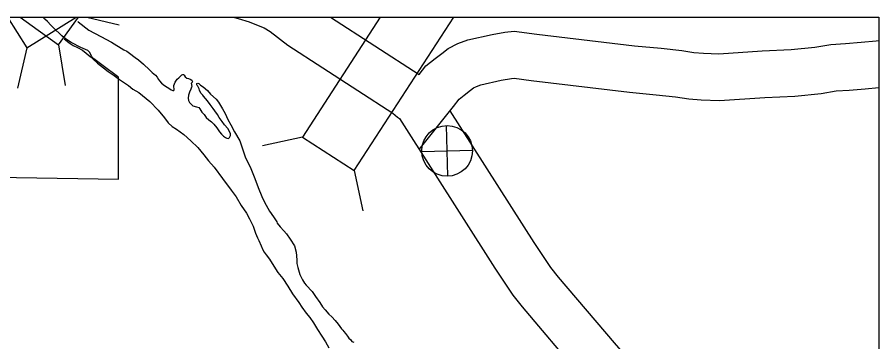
# Model space of a CAD drawing. Extents: x 1369979 to 1371646, y 379997 to 381064.
# Drawn here: x 1370431.35 to 1370474.58, y 381004.66 to 381020.95 of the extents above; entities that cross this region are included whole.
import ezdxf

# ---------------------------------------------------------------- set-up
doc = ezdxf.new("R2010")
doc.units = 0
doc.layers.add('R_Border Notes', color=7, linetype='Continuous')
doc.layers.add('R_No Plot', color=7, linetype='Continuous')

msp = doc.modelspace()

# ---------------------------------------------------------------- linework, layer by layer
at = {"layer": 'R_Border Notes'}
for p, q in [((1370430.87, 381020.947), (1370431.83, 381019.403)), ((1370431.498, 381020.947), (1370433.426, 381019.561)), ((1370431.83, 381019.403), (1370434.314, 381020.947)), ((1370433.426, 381019.561), (1370434.422, 381020.947)), ((1370434.839, 381020.947), (1370436.466, 381020.568)), ((1370431.83, 381019.403), (1370431.361, 381017.394)), ((1370433.426, 381019.561), (1370433.759, 381017.526)), ((1370452.95, 381012.969), (1370452.891, 381015.512)), ((1370445.668, 381014.932), (1370443.651, 381014.501)), ((1370451.649, 381014.211), (1370454.192, 381014.27)), ((1370448.265, 381013.25), (1370448.696, 381011.233))]:
    msp.add_line(p, q, dxfattribs=at)
for points in [[(1370426.179, 381012.993), (1370436.426, 381012.823), (1370436.433, 381017.931), (1370436.384, 381017.97), (1370435.661, 381018.508), (1370435.204, 381018.862), (1370435.135, 381018.933), (1370435.083, 381018.999), (1370435.003, 381019.184), (1370434.952, 381019.231), (1370434.89, 381019.28), (1370434.545, 381019.425), (1370434.063, 381019.682), (1370433.782, 381019.867), (1370433.589, 381020.019), (1370433.164, 381020.429), (1370433.043, 381020.55), (1370432.867, 381020.735), (1370432.738, 381020.855), (1370432.635, 381020.947)], [(1370434.395, 381020.738), (1370434.412, 381020.724), (1370434.941, 381020.291), (1370435.549, 381019.983), (1370436.078, 381019.699), (1370436.694, 381019.313), (1370436.849, 381019.25), (1370436.99, 381019.147), (1370437.277, 381018.927), (1370437.433, 381018.801), (1370437.682, 381018.588), (1370437.993, 381018.305), (1370438.125, 381018.18), (1370438.289, 381018.046), (1370438.366, 381017.944), (1370438.444, 381017.826), (1370438.49, 381017.747), (1370438.584, 381017.645), (1370438.747, 381017.527), (1370438.872, 381017.441), (1370438.903, 381017.417), (1370439.074, 381017.299), (1370439.152, 381017.267), (1370439.207, 381017.275), (1370439.23, 381017.298), (1370439.223, 381017.353), (1370439.207, 381017.447), (1370439.216, 381017.525), (1370439.279, 381017.681), (1370439.381, 381017.837), (1370439.467, 381017.907), (1370439.538, 381017.985), (1370439.585, 381018.024), (1370439.608, 381018.056), (1370439.655, 381018.079), (1370439.702, 381018.071), (1370439.733, 381018.047), (1370439.772, 381017.953), (1370439.857, 381017.882), (1370439.951, 381017.866), (1370440.037, 381017.834), (1370440.107, 381017.787), (1370440.145, 381017.724), (1370440.114, 381017.654), (1370440.083, 381017.639), (1370440.105, 381017.474), (1370440.097, 381017.435), (1370440.066, 381017.341), (1370440.003, 381017.185), (1370439.947, 381017.029), (1370439.931, 381016.888), (1370439.954, 381016.771), (1370440, 381016.669), (1370440.171, 381016.503), (1370440.343, 381016.456), (1370440.46, 381016.424), (1370440.522, 381016.345), (1370440.623, 381016.188), (1370440.724, 381016.063), (1370440.825, 381015.921), (1370440.973, 381015.803), (1370441.097, 381015.693), (1370441.222, 381015.575), (1370441.369, 381015.395), (1370441.501, 381015.191), (1370441.594, 381015.081), (1370441.695, 381014.986), (1370441.758, 381014.947), (1370441.804, 381014.908), (1370441.867, 381014.876), (1370441.952, 381014.868), (1370442.007, 381014.914), (1370442.047, 381015.008), (1370442.047, 381015.11), (1370441.915, 381015.369), (1370441.752, 381015.549)], [(1370442.19, 381020.947), (1370442.442, 381020.887), (1370442.995, 381020.711), (1370443.364, 381020.572), (1370443.747, 381020.409), (1370444.047, 381020.227), (1370444.928, 381019.545), (1370450.202, 381016.128), (1370450.424, 381015.934), (1370450.538, 381015.859)], [(1370449.566, 381020.947), (1370445.668, 381014.932), (1370448.265, 381013.25), (1370453.253, 381020.947)], [(1370447.075, 381020.947), (1370451.515, 381018.07)], [(1370451.515, 381018.07), (1370451.855, 381018.5), (1370452.327, 381018.877), (1370452.649, 381019.127), (1370452.972, 381019.384), (1370453.461, 381019.632), (1370453.96, 381019.814), (1370455.181, 381020.083), (1370455.811, 381020.191), (1370456.282, 381020.251), (1370457.424, 381020.102), (1370462.322, 381019.519), (1370463.662, 381019.388), (1370464.692, 381019.271), (1370465.293, 381019.179), (1370465.783, 381019.149), (1370466.552, 381019.117), (1370468.736, 381019.26), (1370470.191, 381019.323), (1370471.37, 381019.443), (1370472.166, 381019.575), (1370472.901, 381019.631), (1370473.688, 381019.697), (1370474.443, 381019.766), (1370474.578, 381019.772)], [(1370433.714, 381019.858), (1370433.963, 381019.662), (1370434.165, 381019.528), (1370434.375, 381019.425), (1370434.625, 381019.299), (1370434.819, 381019.141), (1370435.014, 381018.976), (1370435.161, 381018.842), (1370435.387, 381018.638), (1370435.675, 381018.402), (1370435.916, 381018.228), (1370436.22, 381018.031), (1370436.484, 381017.827), (1370436.928, 381017.527), (1370437.161, 381017.339), (1370437.457, 381017.165), (1370438.002, 381016.717), (1370438.429, 381016.276), (1370438.748, 381015.892), (1370438.934, 381015.64), (1370439.129, 381015.467), (1370439.347, 381015.333), (1370439.705, 381015.058), (1370440.063, 381014.751), (1370440.412, 381014.413), (1370440.715, 381014.044), (1370440.948, 381013.745), (1370441.228, 381013.431), (1370441.647, 381012.85), (1370442.09, 381012.261), (1370442.338, 381011.939), (1370442.594, 381011.5), (1370442.858, 381011.115), (1370443.005, 381010.825), (1370443.183, 381010.456), (1370443.314, 381010.119), (1370443.407, 381009.884), (1370443.469, 381009.735), (1370443.592, 381009.468), (1370443.67, 381009.28), (1370443.747, 381009.155), (1370443.848, 381009.029), (1370444.011, 381008.801), (1370444.143, 381008.597), (1370444.43, 381008.142), (1370444.678, 381007.836), (1370444.927, 381007.443), (1370445.167, 381007.066), (1370445.485, 381006.627), (1370445.64, 381006.399), (1370445.85, 381006.093), (1370446.036, 381005.873), (1370446.215, 381005.606), (1370446.416, 381005.277), (1370446.634, 381004.939), (1370446.812, 381004.664), (1370446.982, 381004.358)], [(1370441.752, 381015.549), (1370441.628, 381015.714), (1370441.488, 381015.911), (1370441.395, 381016.068), (1370441.263, 381016.256), (1370441.178, 381016.374), (1370441.038, 381016.562), (1370440.906, 381016.751), (1370440.805, 381016.876), (1370440.704, 381016.986), (1370440.658, 381017.033), (1370440.557, 381017.128), (1370440.503, 381017.285), (1370440.48, 381017.347), (1370440.41, 381017.481), (1370440.387, 381017.52), (1370440.363, 381017.559), (1370440.371, 381017.622), (1370440.411, 381017.637), (1370440.465, 381017.621), (1370440.551, 381017.535), (1370440.683, 381017.448), (1370440.893, 381017.275), (1370441.056, 381017.079), (1370441.328, 381016.827), (1370441.445, 381016.678), (1370441.646, 381016.348), (1370441.786, 381016.121), (1370441.925, 381015.815), (1370442.072, 381015.548), (1370442.25, 381015.203), (1370442.514, 381014.748), (1370442.807, 381013.893), (1370443.032, 381013.446), (1370443.271, 381012.858), (1370443.433, 381012.396), (1370443.626, 381011.957), (1370443.758, 381011.659), (1370444.014, 381011.219), (1370444.208, 381010.929), (1370444.37, 381010.678), (1370444.401, 381010.607), (1370444.541, 381010.434), (1370444.735, 381010.222), (1370444.868, 381010.073), (1370445.054, 381009.806), (1370445.263, 381009.476), (1370445.356, 381009.163), (1370445.385, 381008.779), (1370445.384, 381008.584), (1370445.43, 381008.38), (1370445.538, 381008.043), (1370445.67, 381007.769), (1370445.77, 381007.604), (1370445.856, 381007.494), (1370446.151, 381007.179), (1370446.322, 381006.936), (1370446.539, 381006.63), (1370446.663, 381006.418), (1370446.803, 381006.261), (1370446.99, 381006.049), (1370447.13, 381005.915), (1370447.301, 381005.734), (1370447.448, 381005.546), (1370447.541, 381005.428), (1370447.627, 381005.302), (1370447.681, 381005.24), (1370447.743, 381005.169), (1370447.821, 381005.082), (1370447.93, 381004.941), (1370447.992, 381004.847), (1370448.093, 381004.753), (1370448.147, 381004.682), (1370448.248, 381004.635)], [(1370451.523, 381014.311), (1370453.241, 381016.473), (1370453.528, 381016.837), (1370453.777, 381017.036), (1370454.097, 381017.284), (1370454.244, 381017.401), (1370454.397, 381017.479), (1370454.617, 381017.559), (1370455.631, 381017.782), (1370456.157, 381017.872), (1370456.28, 381017.888), (1370457.135, 381017.777), (1370462.07, 381017.189), (1370463.415, 381017.058), (1370464.382, 381016.947), (1370465.044, 381016.846), (1370465.663, 381016.808), (1370466.58, 381016.77), (1370468.863, 381016.92), (1370470.36, 381016.984), (1370471.681, 381017.119), (1370472.447, 381017.246), (1370473.087, 381017.294), (1370473.893, 381017.362), (1370474.578, 381017.425)], [(1370450.538, 381015.859), (1370455.312, 381008.356), (1370456.216, 381007.007), (1370456.692, 381006.414), (1370459.521, 381003.072), (1370461.002, 381001.382), (1370462.092, 381000.272), (1370462.477, 380999.868), (1370462.889, 380999.368), (1370463.78, 380997.785), (1370464.411, 380996.635), (1370468.485, 380987.43), (1370468.883, 380986.479), (1370469.473, 380985.211), (1370469.884, 380984.396), (1370470.175, 380983.954), (1370470.434, 380983.672), (1370470.589, 380983.491), (1370471.599, 380982.438), (1370474.578, 380979.543)], [(1370453.065, 381016.254), (1370457.274, 381009.638), (1370458.107, 381008.396), (1370458.501, 381007.905), (1370461.297, 381004.602), (1370462.721, 381002.976), (1370463.777, 381001.901), (1370464.231, 381001.424), (1370464.829, 381000.699), (1370465.829, 380998.924), (1370466.514, 380997.674), (1370470.638, 380988.357), (1370471.028, 380987.426), (1370471.583, 380986.232), (1370471.915, 380985.572), (1370472.028, 380985.402), (1370472.188, 380985.228), (1370472.328, 380985.064), (1370473.262, 380984.089), (1370474.578, 380982.811)]]:
    msp.add_lwpolyline(points, dxfattribs=at)
msp.add_circle((1370452.921, 381014.241), 1.272, dxfattribs=at)
at = {"layer": 'R_No Plot'}
msp.add_lwpolyline([(1370052.804, 381020.947), (1370474.578, 381020.947), (1370474.578, 380650.535), (1370052.804, 380650.535)], close=True, dxfattribs=at)

doc.saveas('drawing.dxf')
